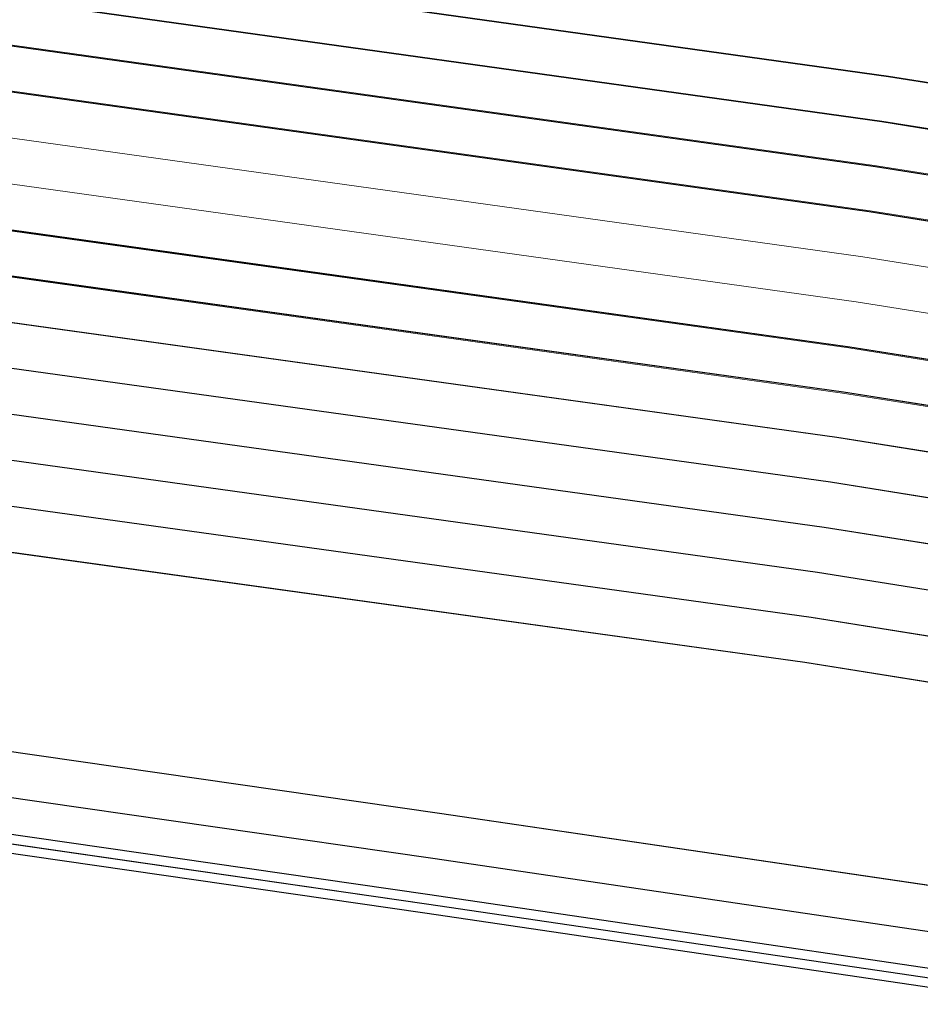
# Model space of a CAD drawing. Header units: metres. Extents: x -502 to 161, y -108 to 174.
# Tile 323 of 656: x -163.713 to -162.734, y -33.132 to -32.062. Entities that reach past the tile are written whole.
import ezdxf

# ---------------------------------------------------------------- set-up
doc = ezdxf.new("R2010")
doc.units = ezdxf.units.M
doc.header["$LTSCALE"] = 0.1
for name, color, linetype in [('BRI31-005.05-5p02-Koordinierung Lageplan 4. BA ZOB West 2022-06-15', 7, 'Continuous'), ('BRI31-005.06-5f07-Koordinierung Lageplan 4. BA ZOB Fernbusbahnh', 7, 'Continuous'), ('BRI32-005.02-5f05-Koordinierung Schemaplan 4 BA ZOB Teilbereich', 7, 'Continuous'), ('BRI32-005.03-5f06-Koordinierung Schemaplan 4 BA ZOB Teilbereich 2 Ost - Bahnhofsallee 2023-01-21', 7, 'Continuous')]:
    doc.layers.add(name, color=color, linetype=linetype)

msp = doc.modelspace()

# ---------------------------------------------------------------- linework, layer by layer
at = {"layer": 'BRI31-005.05-5p02-Koordinierung Lageplan 4. BA ZOB West 2022-06-15', "color": 190, "linetype": 'Continuous', "lineweight": 35, "true_color": 0x7f00ff, "transparency": 33554687, "flags": 128}
for points in [[(-55.7007, -13.3634), (-59.4327, -13.9934), (-61.4087, -14.3464), (-62.2647, -14.4984), (-62.6667, -14.5974), (-62.8907, -14.7334), (-63.5967, -15.2334), (-64.4177, -15.8004), (-64.8657, -15.8864), (-69.7037, -16.7484), (-75.4637, -17.6884), (-81.7337, -18.6534), (-88.9077, -20.0034), (-93.6827, -20.7334), (-98.9647, -21.6334), (-104.5957, -22.9234), (-121.8907, -26.2934), (-126.8117, -27.2034), (-150.4477, -31.7134), (-157.1307, -33.0134), (-162.7687, -32.1234), (-174.7807, -30.4434), (-178.1477, -29.6134), (-179.1357, -29.4334)], [(-93.6747, -20.7824), (-98.9547, -21.6824), (-104.5847, -22.9724), (-121.8807, -26.3424), (-126.8027, -27.2524), (-150.4387, -31.7624), (-150.7407, -31.8214), (-157.1297, -33.0644), (-162.7757, -32.1724), (-174.7877, -30.4934), (-178.1567, -29.6624), (-179.1357, -29.4844)]]:
    msp.add_lwpolyline(points, dxfattribs=at)
at = {"layer": 'BRI31-005.05-5p02-Koordinierung Lageplan 4. BA ZOB West 2022-06-15', "color": 250, "linetype": 'Continuous', "lineweight": 25, "true_color": 0x333333, "transparency": 33554687, "flags": 128}
for points in [[(-179.1357, -29.7394), (-178.2047, -29.9074), (-176.5237, -30.3244), (-174.8367, -30.8434), (-162.8247, -32.5154), (-157.1227, -33.4214), (-150.6707, -32.1644), (-150.3757, -32.1054), (-126.7397, -27.5954), (-121.8107, -26.6854), (-104.5117, -23.3154), (-93.6067, -21.1744), (-88.8337, -20.4444), (-81.6527, -19.0944), (-75.3827, -18.1294), (-69.6317, -17.1894), (-64.2647, -16.2324), (-63.2977, -15.6984), (-62.6077, -15.0894), (-62.1947, -14.8414), (-59.6597, -14.3864), (-59.3767, -14.3364), (-55.6447, -13.7064)], [(-55.6367, -13.7554), (-59.3687, -14.3854), (-59.6507, -14.4354), (-62.1767, -14.8894), (-62.5777, -15.1304), (-63.2687, -15.7394), (-64.2477, -16.2804), (-69.6237, -17.2384), (-75.3737, -18.1784), (-81.6437, -19.1434), (-88.8257, -20.4934), (-93.5977, -21.2234), (-104.5017, -23.3644), (-121.8007, -26.7344), (-126.7307, -27.6444), (-150.3667, -32.1544), (-150.6607, -32.2134), (-157.1217, -33.4724), (-162.8317, -32.5644), (-174.8437, -30.8934), (-176.5357, -30.3734), (-178.2147, -29.9564), (-179.1357, -29.7904)], [(-55.6287, -13.8044), (-59.3607, -14.4344), (-59.6427, -14.4844), (-62.1587, -14.9374), (-62.5477, -15.1714), (-63.2397, -15.7804), (-64.2307, -16.3284), (-69.6157, -17.2874), (-75.3647, -18.2274), (-81.6347, -19.1924), (-88.8177, -20.5424), (-93.5887, -21.2724), (-104.4917, -23.4134), (-121.7907, -26.7834), (-126.7217, -27.6934), (-150.3577, -32.2034), (-150.6507, -32.2624), (-157.1207, -33.5234), (-162.8387, -32.6134), (-174.8507, -30.9434), (-176.5477, -30.4224), (-178.2247, -30.0054), (-179.1357, -29.8414)], [(-55.6207, -13.8534), (-59.3527, -14.4834), (-59.6277, -14.5324), (-62.1407, -14.9854), (-62.5177, -15.2124), (-63.2107, -15.8214), (-64.2137, -16.3764), (-69.6077, -17.3364), (-75.3557, -18.2764), (-81.6257, -19.2414), (-88.8097, -20.5914), (-93.5797, -21.3214), (-104.4817, -23.4624), (-121.7807, -26.8324), (-126.7127, -27.7424), (-150.3487, -32.2524), (-150.6407, -32.3114), (-157.1197, -33.5744), (-162.8457, -32.6624), (-174.8577, -30.9934), (-176.5597, -30.4714), (-178.2347, -30.0544), (-179.1357, -29.8924)], [(-55.6127, -13.9024), (-59.3447, -14.5324), (-59.6247, -14.5824), (-62.1227, -15.0334), (-62.4877, -15.2534), (-63.1817, -15.8624), (-64.1967, -16.4244), (-69.5997, -17.3854), (-75.3467, -18.3254), (-81.6167, -19.2904), (-88.8017, -20.6404), (-93.5707, -21.3704), (-104.4717, -23.5114), (-121.7707, -26.8814), (-126.7037, -27.7914), (-150.3397, -32.3014), (-150.6307, -32.3604), (-157.1187, -33.6254), (-162.8527, -32.7114), (-174.8647, -31.0434), (-176.5717, -30.5204), (-178.2447, -30.1034), (-179.1357, -29.9434)], [(-55.6047, -13.9514), (-59.3367, -14.5814), (-62.1047, -15.0814), (-62.4577, -15.2944), (-63.1527, -15.9034), (-64.1797, -16.4724), (-69.5917, -17.4344), (-75.3377, -18.3744), (-81.6077, -19.3394), (-88.7937, -20.6894), (-93.5617, -21.4194), (-104.4617, -23.5604), (-121.7607, -26.9304), (-126.6947, -27.8404), (-150.3307, -32.3504), (-150.6207, -32.4094), (-157.1177, -33.6764), (-162.8597, -32.7604), (-174.8717, -31.0934), (-176.5837, -30.5694), (-178.2547, -30.1524), (-179.1357, -29.9944)], [(-56.5667, -14.3244), (-56.9487, -14.6244), (-57.8377, -15.3484), (-58.3257, -15.4954), (-59.9937, -15.7044), (-61.6697, -15.9144), (-63.7887, -16.4534), (-69.5837, -17.4834), (-75.3287, -18.4234), (-81.5687, -19.5644), (-84.6457, -20.1594), (-93.6297, -21.6994), (-104.3877, -23.8594), (-121.7187, -27.1554), (-122.6217, -27.3224), (-126.1537, -27.9814), (-137.6357, -30.1594), (-150.2927, -32.5534), (-151.8867, -32.8594), (-157.0417, -33.8394), (-163.2567, -32.9244), (-174.3647, -31.3244), (-178.3997, -30.6854)], [(-56.5467, -14.3734), (-56.9177, -14.6634), (-57.8137, -15.3934), (-58.3107, -15.5434), (-58.9957, -15.6304), (-59.9877, -15.7544), (-61.6607, -15.9634), (-63.7777, -16.5024), (-69.5757, -17.5324), (-75.3197, -18.4724), (-81.5597, -19.6134), (-84.6367, -20.2084), (-93.6207, -21.7484), (-104.3777, -23.9084), (-121.7097, -27.2044), (-122.6127, -27.3714), (-126.1447, -28.0304), (-137.6267, -30.2084), (-150.2837, -32.6024), (-151.8777, -32.9084), (-157.0407, -33.8904), (-163.2637, -32.9734), (-174.3717, -31.3734), (-178.4067, -30.7344)], [(-62.5057, -14.9114), (-62.7017, -15.0274), (-63.4007, -15.5204), (-64.2987, -16.1364), (-69.6477, -17.0914), (-75.4007, -18.0314), (-81.6707, -18.9964), (-88.8497, -20.3464), (-93.6247, -21.0764), (-104.5317, -23.2174), (-121.8307, -26.5874), (-126.7577, -27.4974), (-150.3937, -32.0074), (-150.6907, -32.0664), (-157.1247, -33.3194), (-162.8107, -32.4174), (-174.8227, -30.7434), (-176.4997, -30.2264), (-178.1847, -29.8094), (-179.1357, -29.6374)], [(-62.4797, -14.9544), (-62.6747, -15.0694), (-63.3727, -15.5614), (-64.2817, -16.1844), (-69.6397, -17.1404), (-75.3917, -18.0804), (-81.6617, -19.0454), (-88.8417, -20.3954), (-93.6157, -21.1254), (-104.5217, -23.2664), (-121.8207, -26.6364), (-126.7487, -27.5464), (-150.3847, -32.0564), (-150.6807, -32.1154), (-157.1237, -33.3704), (-162.8177, -32.4664), (-174.8297, -30.7934), (-176.5117, -30.2754), (-178.1947, -29.8584), (-179.1357, -29.6884)], [(-93.6667, -20.8314), (-98.9447, -21.7314), (-104.5737, -23.0214), (-121.8707, -26.3914), (-126.7937, -27.3014), (-150.4297, -31.8114), (-150.7307, -31.8704), (-157.1287, -33.1154), (-162.7827, -32.2214), (-174.7947, -30.5434), (-178.1657, -29.7114), (-179.1357, -29.5354)], [(-93.6587, -20.8804), (-98.9347, -21.7804), (-104.5627, -23.0704), (-121.8607, -26.4404), (-126.7847, -27.3504), (-150.4207, -31.8604), (-150.7207, -31.9194), (-157.1277, -33.1664), (-162.7897, -32.2704), (-174.8017, -30.5934), (-178.1747, -29.7604), (-179.1357, -29.5864)], [(-178.4137, -30.7834), (-174.3787, -31.4224), (-163.2707, -33.0224), (-157.0397, -33.9414), (-154.7687, -33.5094)]]:
    msp.add_lwpolyline(points, dxfattribs=at)
at = {"layer": 'BRI31-005.05-5p02-Koordinierung Lageplan 4. BA ZOB West 2022-06-15', "color": 251, "linetype": 'Continuous', "lineweight": 13, "true_color": 0x5b5b5b, "transparency": 33554687, "flags": 128}
for points in [[(-93.6507, -20.9294), (-98.8777, -21.8214), (-104.5517, -23.1194), (-121.8507, -26.4894), (-126.7757, -27.3994), (-150.4117, -31.9094), (-150.7107, -31.9684), (-157.1267, -33.2174), (-162.7967, -32.3194), (-174.8087, -30.6434), (-176.5547, -29.7624), (-176.4667, -28.8414), (-176.3907, -28.5144)], [(-93.6427, -20.9784), (-98.9147, -21.8784), (-104.5407, -23.1684), (-121.8407, -26.5384), (-126.7667, -27.4484), (-150.4027, -31.9584), (-150.7007, -32.0174), (-157.1257, -33.2684), (-162.8037, -32.3684), (-174.8157, -30.6934), (-176.6607, -29.8214), (-176.5657, -28.8254), (-176.4877, -28.4914)]]:
    msp.add_lwpolyline(points, dxfattribs=at)
at = {"layer": 'BRI31-005.05-5p02-Koordinierung Lageplan 4. BA ZOB West 2022-06-15', "color": 116, "linetype": 'Continuous', "lineweight": 13, "true_color": 0x007f3f, "transparency": 33554687, "flags": 128}
for points in [[(-126.7577, -27.4974), (-150.3927, -32.0074), (-150.6917, -32.0664), (-157.1247, -33.3194), (-162.8117, -32.4184), (-174.8387, -30.7404), (-176.6607, -29.8214), (-176.5657, -28.8254), (-176.4877, -28.4914), (-176.2937, -28.5374), (-176.3677, -28.8574), (-176.4487, -29.7034), (-174.7787, -30.5464), (-162.7817, -32.2204), (-157.1287, -33.1154), (-150.7297, -31.8704), (-150.4307, -31.8114), (-126.7937, -27.3014)], [(-126.7487, -27.5464), (-150.3837, -32.0564), (-150.6817, -32.1154), (-157.1237, -33.3704), (-162.8187, -32.4674), (-174.8447, -30.7904), (-176.7667, -29.8814), (-176.6647, -28.8094), (-176.5847, -28.4684), (-176.3907, -28.5144), (-176.4667, -28.8414), (-176.5547, -29.7614), (-174.7867, -30.5964), (-162.7887, -32.2694), (-157.1277, -33.1664), (-150.7197, -31.9194), (-150.4217, -31.8604), (-126.7847, -27.3504)]]:
    msp.add_lwpolyline(points, dxfattribs=at)
at = {"layer": 'BRI31-005.05-5p02-Koordinierung Lageplan 4. BA ZOB West 2022-06-15', "color": 114, "linetype": 'Continuous', "lineweight": 25, "true_color": 0x00994c, "transparency": 33554687, "flags": 128}
msp.add_lwpolyline([(-147.5077, -48.5404), (-149.9317, -47.5274), (-150.3717, -47.1584), (-151.4517, -44.7494), (-152.9727, -41.2184), (-153.1397, -40.7934), (-153.4967, -37.8694), (-154.1307, -34.4404), (-154.2627, -33.7494), (-154.4377, -33.5644), (-154.7687, -33.4994), (-154.8317, -33.5104), (-157.0407, -33.9304), (-163.2697, -33.0124), (-174.3777, -31.4124), (-178.4117, -30.7734)], dxfattribs=at)
at = {"layer": 'BRI31-005.05-5p02-Koordinierung Lageplan 4. BA ZOB West 2022-06-15', "color": 1, "linetype": 'Continuous', "lineweight": 25, "true_color": 0xff0000, "transparency": 33554687, "flags": 128}
msp.add_lwpolyline([(-178.4147, -30.7934), (-174.3807, -31.4324), (-163.2727, -33.0324), (-157.0397, -33.9514), (-154.8247, -33.5304), (-154.7707, -33.5194), (-154.4477, -33.5824), (-154.2807, -33.7594), (-154.1507, -34.4444), (-153.5167, -37.8734), (-153.1597, -40.7974), (-152.9907, -41.2264), (-151.4697, -44.7574), (-150.3877, -47.1704), (-149.9417, -47.5454), (-147.5157, -48.5584), (-147.0537, -48.7424), (-146.8017, -48.9034), (-146.4007, -48.9914), (-146.0877, -48.9824), (-145.5437, -48.6024), (-144.8637, -48.2134), (-142.8837, -47.8324)], dxfattribs=at)
at = {"layer": 'BRI31-005.06-5f07-Koordinierung Lageplan 4. BA ZOB Fernbusbahnh', "color": 190, "linetype": 'Continuous', "lineweight": 30, "true_color": 0x7f00ff, "transparency": 33554687, "flags": 128}
for points in [[(-55.7007, -13.3634), (-59.4327, -13.9934), (-61.4087, -14.3464), (-62.2647, -14.4984), (-62.6667, -14.5974), (-62.8907, -14.7334), (-63.5967, -15.2334), (-64.4177, -15.8004), (-64.8657, -15.8864), (-69.7037, -16.7484), (-75.4637, -17.6884), (-81.7337, -18.6534), (-88.9077, -20.0034), (-93.6827, -20.7334), (-98.9647, -21.6334), (-104.5957, -22.9234), (-121.8907, -26.2934), (-126.8117, -27.2034), (-150.4477, -31.7134), (-157.1307, -33.0134), (-162.7687, -32.1234), (-174.7807, -30.4434), (-178.1477, -29.6134), (-179.1357, -29.4334)], [(-93.6747, -20.7824), (-98.9547, -21.6824), (-104.5847, -22.9724), (-121.8807, -26.3424), (-126.8027, -27.2524), (-150.4387, -31.7624), (-150.7407, -31.8214), (-157.1297, -33.0644), (-162.7757, -32.1724), (-174.7877, -30.4934), (-178.1567, -29.6624), (-179.1357, -29.4844)]]:
    msp.add_lwpolyline(points, dxfattribs=at)
at = {"layer": 'BRI31-005.06-5f07-Koordinierung Lageplan 4. BA ZOB Fernbusbahnh', "color": 250, "linetype": 'Continuous', "lineweight": 20, "true_color": 0x333333, "transparency": 33554687, "flags": 128}
for points in [[(-179.1357, -29.7394), (-178.2047, -29.9074), (-176.5237, -30.3244), (-174.8367, -30.8434), (-162.8247, -32.5154), (-157.1227, -33.4214), (-150.6707, -32.1644), (-150.3757, -32.1054), (-126.7397, -27.5954), (-121.8107, -26.6854), (-104.5117, -23.3154), (-93.6067, -21.1744), (-88.8337, -20.4444), (-81.6527, -19.0944), (-75.3827, -18.1294), (-69.6317, -17.1894), (-64.2647, -16.2324), (-63.2977, -15.6984), (-62.6077, -15.0894), (-62.1947, -14.8414), (-59.6597, -14.3864), (-59.3767, -14.3364), (-55.6447, -13.7064)], [(-55.6367, -13.7554), (-59.3687, -14.3854), (-59.6507, -14.4354), (-62.1767, -14.8894), (-62.5777, -15.1304), (-63.2687, -15.7394), (-64.2477, -16.2804), (-69.6237, -17.2384), (-75.3737, -18.1784), (-81.6437, -19.1434), (-88.8257, -20.4934), (-93.5977, -21.2234), (-104.5017, -23.3644), (-121.8007, -26.7344), (-126.7307, -27.6444), (-150.3667, -32.1544), (-150.6607, -32.2134), (-157.1217, -33.4724), (-162.8317, -32.5644), (-174.8437, -30.8934), (-176.5357, -30.3734), (-178.2147, -29.9564), (-179.1357, -29.7904)], [(-55.6287, -13.8044), (-59.3607, -14.4344), (-59.6427, -14.4844), (-62.1587, -14.9374), (-62.5477, -15.1714), (-63.2397, -15.7804), (-64.2307, -16.3284), (-69.6157, -17.2874), (-75.3647, -18.2274), (-81.6347, -19.1924), (-88.8177, -20.5424), (-93.5887, -21.2724), (-104.4917, -23.4134), (-121.7907, -26.7834), (-126.7217, -27.6934), (-150.3577, -32.2034), (-150.6507, -32.2624), (-157.1207, -33.5234), (-162.8387, -32.6134), (-174.8507, -30.9434), (-176.5477, -30.4224), (-178.2247, -30.0054), (-179.1357, -29.8414)], [(-55.6207, -13.8534), (-59.3527, -14.4834), (-59.6277, -14.5324), (-62.1407, -14.9854), (-62.5177, -15.2124), (-63.2107, -15.8214), (-64.2137, -16.3764), (-69.6077, -17.3364), (-75.3557, -18.2764), (-81.6257, -19.2414), (-88.8097, -20.5914), (-93.5797, -21.3214), (-104.4817, -23.4624), (-121.7807, -26.8324), (-126.7127, -27.7424), (-150.3487, -32.2524), (-150.6407, -32.3114), (-157.1197, -33.5744), (-162.8457, -32.6624), (-174.8577, -30.9934), (-176.5597, -30.4714), (-178.2347, -30.0544), (-179.1357, -29.8924)], [(-55.6127, -13.9024), (-59.3447, -14.5324), (-59.6247, -14.5824), (-62.1227, -15.0334), (-62.4877, -15.2534), (-63.1817, -15.8624), (-64.1967, -16.4244), (-69.5997, -17.3854), (-75.3467, -18.3254), (-81.6167, -19.2904), (-88.8017, -20.6404), (-93.5707, -21.3704), (-104.4717, -23.5114), (-121.7707, -26.8814), (-126.7037, -27.7914), (-150.3397, -32.3014), (-150.6307, -32.3604), (-157.1187, -33.6254), (-162.8527, -32.7114), (-174.8647, -31.0434), (-176.5717, -30.5204), (-178.2447, -30.1034), (-179.1357, -29.9434)], [(-55.6047, -13.9514), (-59.3367, -14.5814), (-62.1047, -15.0814), (-62.4577, -15.2944), (-63.1527, -15.9034), (-64.1797, -16.4724), (-69.5917, -17.4344), (-75.3377, -18.3744), (-81.6077, -19.3394), (-88.7937, -20.6894), (-93.5617, -21.4194), (-104.4617, -23.5604), (-121.7607, -26.9304), (-126.6947, -27.8404), (-150.3307, -32.3504), (-150.6207, -32.4094), (-157.1177, -33.6764), (-162.8597, -32.7604), (-174.8717, -31.0934), (-176.5837, -30.5694), (-178.2547, -30.1524), (-179.1357, -29.9944)], [(-56.5667, -14.3244), (-56.9487, -14.6244), (-57.8377, -15.3484), (-58.3257, -15.4954), (-59.9937, -15.7044), (-61.6697, -15.9144), (-63.7887, -16.4534), (-69.5837, -17.4834), (-75.3287, -18.4234), (-81.5687, -19.5644), (-84.6457, -20.1594), (-93.6297, -21.6994), (-104.3877, -23.8594), (-121.7187, -27.1554), (-122.6217, -27.3224), (-126.1537, -27.9814), (-137.6357, -30.1594), (-150.2927, -32.5534), (-151.8867, -32.8594), (-157.0417, -33.8394), (-163.2567, -32.9244), (-174.3647, -31.3244), (-178.3997, -30.6854)], [(-56.5467, -14.3734), (-56.9177, -14.6634), (-57.8137, -15.3934), (-58.3107, -15.5434), (-58.9957, -15.6304), (-59.9877, -15.7544), (-61.6607, -15.9634), (-63.7777, -16.5024), (-69.5757, -17.5324), (-75.3197, -18.4724), (-81.5597, -19.6134), (-84.6367, -20.2084), (-93.6207, -21.7484), (-104.3777, -23.9084), (-121.7097, -27.2044), (-122.6127, -27.3714), (-126.1447, -28.0304), (-137.6267, -30.2084), (-150.2837, -32.6024), (-151.8777, -32.9084), (-157.0407, -33.8904), (-163.2637, -32.9734), (-174.3717, -31.3734), (-178.4067, -30.7344)], [(-62.5057, -14.9114), (-62.7017, -15.0274), (-63.4007, -15.5204), (-64.2987, -16.1364), (-69.6477, -17.0914), (-75.4007, -18.0314), (-81.6707, -18.9964), (-88.8497, -20.3464), (-93.6247, -21.0764), (-104.5317, -23.2174), (-121.8307, -26.5874), (-126.7577, -27.4974), (-150.3937, -32.0074), (-150.6907, -32.0664), (-157.1247, -33.3194), (-162.8107, -32.4174), (-174.8227, -30.7434), (-176.4997, -30.2264), (-178.1847, -29.8094), (-179.1357, -29.6374)], [(-62.4797, -14.9544), (-62.6747, -15.0694), (-63.3727, -15.5614), (-64.2817, -16.1844), (-69.6397, -17.1404), (-75.3917, -18.0804), (-81.6617, -19.0454), (-88.8417, -20.3954), (-93.6157, -21.1254), (-104.5217, -23.2664), (-121.8207, -26.6364), (-126.7487, -27.5464), (-150.3847, -32.0564), (-150.6807, -32.1154), (-157.1237, -33.3704), (-162.8177, -32.4664), (-174.8297, -30.7934), (-176.5117, -30.2754), (-178.1947, -29.8584), (-179.1357, -29.6884)], [(-93.6667, -20.8314), (-98.9447, -21.7314), (-104.5737, -23.0214), (-121.8707, -26.3914), (-126.7937, -27.3014), (-150.4297, -31.8114), (-150.7307, -31.8704), (-157.1287, -33.1154), (-162.7827, -32.2214), (-174.7947, -30.5434), (-178.1657, -29.7114), (-179.1357, -29.5354)], [(-93.6587, -20.8804), (-98.9347, -21.7804), (-104.5627, -23.0704), (-121.8607, -26.4404), (-126.7847, -27.3504), (-150.4207, -31.8604), (-150.7207, -31.9194), (-157.1277, -33.1664), (-162.7897, -32.2704), (-174.8017, -30.5934), (-178.1747, -29.7604), (-179.1357, -29.5864)], [(-178.4137, -30.7834), (-174.3787, -31.4224), (-163.2707, -33.0224), (-157.0397, -33.9414), (-154.7687, -33.5094)]]:
    msp.add_lwpolyline(points, dxfattribs=at)
at = {"layer": 'BRI31-005.06-5f07-Koordinierung Lageplan 4. BA ZOB Fernbusbahnh', "color": 114, "linetype": 'Continuous', "lineweight": 20, "true_color": 0x00994c, "transparency": 33554687, "flags": 128}
msp.add_lwpolyline([(-147.5077, -48.5404), (-149.9317, -47.5274), (-150.3717, -47.1584), (-151.4517, -44.7494), (-152.9727, -41.2184), (-153.1397, -40.7934), (-153.4967, -37.8694), (-154.1307, -34.4404), (-154.2627, -33.7494), (-154.4377, -33.5644), (-154.7687, -33.4994), (-154.8317, -33.5104), (-157.0407, -33.9304), (-163.2697, -33.0124), (-174.3777, -31.4124), (-178.4117, -30.7734)], dxfattribs=at)
at = {"layer": 'BRI31-005.06-5f07-Koordinierung Lageplan 4. BA ZOB Fernbusbahnh', "color": 1, "linetype": 'Continuous', "lineweight": 20, "true_color": 0xff0000, "transparency": 33554687, "flags": 128}
msp.add_lwpolyline([(-178.4147, -30.7934), (-174.3807, -31.4324), (-163.2727, -33.0324), (-157.0397, -33.9514), (-154.8247, -33.5304), (-154.7707, -33.5194), (-154.4477, -33.5824), (-154.2807, -33.7594), (-154.1507, -34.4444), (-153.5167, -37.8734), (-153.1597, -40.7974), (-152.9907, -41.2264), (-151.4697, -44.7574), (-150.3877, -47.1704), (-149.9417, -47.5454), (-147.5157, -48.5584), (-147.0537, -48.7424), (-146.8017, -48.9034), (-146.4007, -48.9914), (-146.0877, -48.9824), (-145.5437, -48.6024), (-144.8637, -48.2134), (-142.8837, -47.8324)], dxfattribs=at)
at = {"layer": 'BRI32-005.02-5f05-Koordinierung Schemaplan 4 BA ZOB Teilbereich', "color": 190, "linetype": 'Continuous', "lineweight": 35, "true_color": 0x7f00ff, "transparency": 33554687, "flags": 128}
for points in [[(-55.7007, -13.3634), (-59.4327, -13.9934), (-61.4087, -14.3464), (-62.2647, -14.4984), (-62.6667, -14.5974), (-62.8907, -14.7334), (-63.5967, -15.2334), (-64.4177, -15.8004), (-64.8657, -15.8864), (-69.7037, -16.7484), (-75.4637, -17.6884), (-81.7337, -18.6534), (-88.9077, -20.0034), (-93.6827, -20.7334), (-98.9647, -21.6334), (-104.5957, -22.9234), (-121.8907, -26.2934), (-126.8117, -27.2034), (-150.4477, -31.7134), (-157.1307, -33.0134), (-162.7687, -32.1234), (-174.7807, -30.4434), (-178.1477, -29.6134), (-179.1357, -29.4334)], [(-93.6747, -20.7824), (-98.9547, -21.6824), (-104.5847, -22.9724), (-121.8807, -26.3424), (-126.8027, -27.2524), (-150.4387, -31.7624), (-150.7407, -31.8214), (-157.1297, -33.0644), (-162.7757, -32.1724), (-174.7877, -30.4934), (-178.1567, -29.6624), (-179.1357, -29.4844)]]:
    msp.add_lwpolyline(points, dxfattribs=at)
at = {"layer": 'BRI32-005.02-5f05-Koordinierung Schemaplan 4 BA ZOB Teilbereich', "color": 250, "linetype": 'Continuous', "lineweight": 25, "true_color": 0x333333, "transparency": 33554687, "flags": 128}
for points in [[(-179.1357, -29.7394), (-178.2047, -29.9074), (-176.5237, -30.3244), (-174.8367, -30.8434), (-162.8247, -32.5154), (-157.1227, -33.4214), (-150.6707, -32.1644), (-150.3757, -32.1054), (-126.7397, -27.5954), (-121.8107, -26.6854), (-104.5117, -23.3154), (-93.6067, -21.1744), (-88.8337, -20.4444), (-81.6527, -19.0944), (-75.3827, -18.1294), (-69.6317, -17.1894), (-64.2647, -16.2324), (-63.2977, -15.6984), (-62.6077, -15.0894), (-62.1947, -14.8414), (-59.6597, -14.3864), (-59.3767, -14.3364), (-55.6447, -13.7064)], [(-55.6367, -13.7554), (-59.3687, -14.3854), (-59.6507, -14.4354), (-62.1767, -14.8894), (-62.5777, -15.1304), (-63.2687, -15.7394), (-64.2477, -16.2804), (-69.6237, -17.2384), (-75.3737, -18.1784), (-81.6437, -19.1434), (-88.8257, -20.4934), (-93.5977, -21.2234), (-104.5017, -23.3644), (-121.8007, -26.7344), (-126.7307, -27.6444), (-150.3667, -32.1544), (-150.6607, -32.2134), (-157.1217, -33.4724), (-162.8317, -32.5644), (-174.8437, -30.8934), (-176.5357, -30.3734), (-178.2147, -29.9564), (-179.1357, -29.7904)], [(-55.6287, -13.8044), (-59.3607, -14.4344), (-59.6427, -14.4844), (-62.1587, -14.9374), (-62.5477, -15.1714), (-63.2397, -15.7804), (-64.2307, -16.3284), (-69.6157, -17.2874), (-75.3647, -18.2274), (-81.6347, -19.1924), (-88.8177, -20.5424), (-93.5887, -21.2724), (-104.4917, -23.4134), (-121.7907, -26.7834), (-126.7217, -27.6934), (-150.3577, -32.2034), (-150.6507, -32.2624), (-157.1207, -33.5234), (-162.8387, -32.6134), (-174.8507, -30.9434), (-176.5477, -30.4224), (-178.2247, -30.0054), (-179.1357, -29.8414)], [(-55.6207, -13.8534), (-59.3527, -14.4834), (-59.6277, -14.5324), (-62.1407, -14.9854), (-62.5177, -15.2124), (-63.2107, -15.8214), (-64.2137, -16.3764), (-69.6077, -17.3364), (-75.3557, -18.2764), (-81.6257, -19.2414), (-88.8097, -20.5914), (-93.5797, -21.3214), (-104.4817, -23.4624), (-121.7807, -26.8324), (-126.7127, -27.7424), (-150.3487, -32.2524), (-150.6407, -32.3114), (-157.1197, -33.5744), (-162.8457, -32.6624), (-174.8577, -30.9934), (-176.5597, -30.4714), (-178.2347, -30.0544), (-179.1357, -29.8924)], [(-55.6127, -13.9024), (-59.3447, -14.5324), (-59.6247, -14.5824), (-62.1227, -15.0334), (-62.4877, -15.2534), (-63.1817, -15.8624), (-64.1967, -16.4244), (-69.5997, -17.3854), (-75.3467, -18.3254), (-81.6167, -19.2904), (-88.8017, -20.6404), (-93.5707, -21.3704), (-104.4717, -23.5114), (-121.7707, -26.8814), (-126.7037, -27.7914), (-150.3397, -32.3014), (-150.6307, -32.3604), (-157.1187, -33.6254), (-162.8527, -32.7114), (-174.8647, -31.0434), (-176.5717, -30.5204), (-178.2447, -30.1034), (-179.1357, -29.9434)], [(-55.6047, -13.9514), (-59.3367, -14.5814), (-62.1047, -15.0814), (-62.4577, -15.2944), (-63.1527, -15.9034), (-64.1797, -16.4724), (-69.5917, -17.4344), (-75.3377, -18.3744), (-81.6077, -19.3394), (-88.7937, -20.6894), (-93.5617, -21.4194), (-104.4617, -23.5604), (-121.7607, -26.9304), (-126.6947, -27.8404), (-150.3307, -32.3504), (-150.6207, -32.4094), (-157.1177, -33.6764), (-162.8597, -32.7604), (-174.8717, -31.0934), (-176.5837, -30.5694), (-178.2547, -30.1524), (-179.1357, -29.9944)], [(-56.5667, -14.3244), (-56.9487, -14.6244), (-57.8377, -15.3484), (-58.3257, -15.4954), (-59.9937, -15.7044), (-61.6697, -15.9144), (-63.7887, -16.4534), (-69.5837, -17.4834), (-75.3287, -18.4234), (-81.5687, -19.5644), (-84.6457, -20.1594), (-93.6297, -21.6994), (-104.3877, -23.8594), (-121.7187, -27.1554), (-122.6217, -27.3224), (-126.1537, -27.9814), (-137.6357, -30.1594), (-150.2927, -32.5534), (-151.8867, -32.8594), (-157.0417, -33.8394), (-163.2567, -32.9244), (-174.3647, -31.3244), (-178.3997, -30.6854)], [(-56.5467, -14.3734), (-56.9177, -14.6634), (-57.8137, -15.3934), (-58.3107, -15.5434), (-58.9957, -15.6304), (-59.9877, -15.7544), (-61.6607, -15.9634), (-63.7777, -16.5024), (-69.5757, -17.5324), (-75.3197, -18.4724), (-81.5597, -19.6134), (-84.6367, -20.2084), (-93.6207, -21.7484), (-104.3777, -23.9084), (-121.7097, -27.2044), (-122.6127, -27.3714), (-126.1447, -28.0304), (-137.6267, -30.2084), (-150.2837, -32.6024), (-151.8777, -32.9084), (-157.0407, -33.8904), (-163.2637, -32.9734), (-174.3717, -31.3734), (-178.4067, -30.7344)], [(-93.6667, -20.8314), (-98.9447, -21.7314), (-104.5737, -23.0214), (-121.8707, -26.3914), (-126.7937, -27.3014), (-150.4297, -31.8114), (-150.7307, -31.8704), (-157.1287, -33.1154), (-162.7827, -32.2214), (-174.7947, -30.5434), (-178.1657, -29.7114), (-179.1357, -29.5354)], [(-93.6587, -20.8804), (-98.9347, -21.7804), (-104.5627, -23.0704), (-121.8607, -26.4404), (-126.7847, -27.3504), (-150.4207, -31.8604), (-150.7207, -31.9194), (-157.1277, -33.1664), (-162.7897, -32.2704), (-174.8017, -30.5934), (-178.1747, -29.7604), (-179.1357, -29.5864)]]:
    msp.add_lwpolyline(points, dxfattribs=at)
at = {"layer": 'BRI32-005.02-5f05-Koordinierung Schemaplan 4 BA ZOB Teilbereich', "color": 251, "linetype": 'Continuous', "lineweight": 13, "true_color": 0x5b5b5b, "transparency": 33554687, "flags": 128}
for points in [[(-93.6507, -20.9294), (-98.8777, -21.8214), (-104.5517, -23.1194), (-121.8507, -26.4894), (-126.7757, -27.3994), (-150.4117, -31.9094), (-150.7107, -31.9684), (-157.1267, -33.2174), (-162.7967, -32.3194), (-174.8087, -30.6434), (-176.5547, -29.7624), (-176.4667, -28.8414), (-176.3907, -28.5144)], [(-93.6427, -20.9784), (-98.9147, -21.8784), (-104.5407, -23.1684), (-121.8407, -26.5384), (-126.7667, -27.4484), (-150.4027, -31.9584), (-150.7007, -32.0174), (-157.1257, -33.2684), (-162.8037, -32.3684), (-174.8157, -30.6934), (-176.6607, -29.8214), (-176.5657, -28.8254), (-176.4877, -28.4914)]]:
    msp.add_lwpolyline(points, dxfattribs=at)
at = {"layer": 'BRI32-005.02-5f05-Koordinierung Schemaplan 4 BA ZOB Teilbereich', "color": 116, "linetype": 'Continuous', "lineweight": 13, "true_color": 0x007f3f, "transparency": 33554687, "flags": 128}
for points in [[(-126.7577, -27.4974), (-150.3927, -32.0074), (-150.6917, -32.0664), (-157.1247, -33.3194), (-162.8117, -32.4184), (-174.8387, -30.7404), (-176.6607, -29.8214), (-176.5657, -28.8254), (-176.4877, -28.4914), (-176.2937, -28.5374), (-176.3677, -28.8574), (-176.4487, -29.7034), (-174.7787, -30.5464), (-162.7817, -32.2204), (-157.1287, -33.1154), (-150.7297, -31.8704), (-150.4307, -31.8114), (-126.7937, -27.3014)], [(-126.7487, -27.5464), (-150.3837, -32.0564), (-150.6817, -32.1154), (-157.1237, -33.3704), (-162.8187, -32.4674), (-174.8447, -30.7904), (-176.7667, -29.8814), (-176.6647, -28.8094), (-176.5847, -28.4684), (-176.3907, -28.5144), (-176.4667, -28.8414), (-176.5547, -29.7614), (-174.7867, -30.5964), (-162.7887, -32.2694), (-157.1277, -33.1664), (-150.7197, -31.9194), (-150.4217, -31.8604), (-126.7847, -27.3504)]]:
    msp.add_lwpolyline(points, dxfattribs=at)
at = {"layer": 'BRI32-005.03-5f06-Koordinierung Schemaplan 4 BA ZOB Teilbereich 2 Ost - Bahnhofsallee 2023-01-21', "color": 190, "linetype": 'Continuous', "lineweight": 30, "true_color": 0x7f00ff, "transparency": 33554687, "flags": 128}
for points in [[(-55.7007, -13.3634), (-59.4327, -13.9934), (-61.4087, -14.3464), (-62.2647, -14.4984), (-62.6667, -14.5974), (-62.8907, -14.7334), (-63.5967, -15.2334), (-64.4177, -15.8004), (-64.8657, -15.8864), (-69.7037, -16.7484), (-75.4637, -17.6884), (-81.7337, -18.6534), (-88.9077, -20.0034), (-93.6827, -20.7334), (-98.9647, -21.6334), (-104.5957, -22.9234), (-121.8907, -26.2934), (-126.8117, -27.2034), (-150.4477, -31.7134), (-157.1307, -33.0134), (-162.7687, -32.1234), (-174.7807, -30.4434), (-178.1477, -29.6134), (-179.1357, -29.4334)], [(-93.6747, -20.7824), (-98.9547, -21.6824), (-104.5847, -22.9724), (-121.8807, -26.3424), (-126.8027, -27.2524), (-150.4387, -31.7624), (-150.7407, -31.8214), (-157.1297, -33.0644), (-162.7757, -32.1724), (-174.7877, -30.4934), (-178.1567, -29.6624), (-179.1357, -29.4844)]]:
    msp.add_lwpolyline(points, dxfattribs=at)
at = {"layer": 'BRI32-005.03-5f06-Koordinierung Schemaplan 4 BA ZOB Teilbereich 2 Ost - Bahnhofsallee 2023-01-21', "color": 250, "linetype": 'Continuous', "lineweight": 20, "true_color": 0x333333, "transparency": 33554687, "flags": 128}
for points in [[(-179.1357, -29.7394), (-178.2047, -29.9074), (-176.5237, -30.3244), (-174.8367, -30.8434), (-162.8247, -32.5154), (-157.1227, -33.4214), (-150.6707, -32.1644), (-150.3757, -32.1054), (-126.7397, -27.5954), (-121.8107, -26.6854), (-104.5117, -23.3154), (-93.6067, -21.1744), (-88.8337, -20.4444), (-81.6527, -19.0944), (-75.3827, -18.1294), (-69.6317, -17.1894), (-64.2647, -16.2324), (-63.2977, -15.6984), (-62.6077, -15.0894), (-62.1947, -14.8414), (-59.6597, -14.3864), (-59.3767, -14.3364), (-55.6447, -13.7064)], [(-55.6367, -13.7554), (-59.3687, -14.3854), (-59.6507, -14.4354), (-62.1767, -14.8894), (-62.5777, -15.1304), (-63.2687, -15.7394), (-64.2477, -16.2804), (-69.6237, -17.2384), (-75.3737, -18.1784), (-81.6437, -19.1434), (-88.8257, -20.4934), (-93.5977, -21.2234), (-104.5017, -23.3644), (-121.8007, -26.7344), (-126.7307, -27.6444), (-150.3667, -32.1544), (-150.6607, -32.2134), (-157.1217, -33.4724), (-162.8317, -32.5644), (-174.8437, -30.8934), (-176.5357, -30.3734), (-178.2147, -29.9564), (-179.1357, -29.7904)], [(-55.6287, -13.8044), (-59.3607, -14.4344), (-59.6427, -14.4844), (-62.1587, -14.9374), (-62.5477, -15.1714), (-63.2397, -15.7804), (-64.2307, -16.3284), (-69.6157, -17.2874), (-75.3647, -18.2274), (-81.6347, -19.1924), (-88.8177, -20.5424), (-93.5887, -21.2724), (-104.4917, -23.4134), (-121.7907, -26.7834), (-126.7217, -27.6934), (-150.3577, -32.2034), (-150.6507, -32.2624), (-157.1207, -33.5234), (-162.8387, -32.6134), (-174.8507, -30.9434), (-176.5477, -30.4224), (-178.2247, -30.0054), (-179.1357, -29.8414)], [(-55.6207, -13.8534), (-59.3527, -14.4834), (-59.6277, -14.5324), (-62.1407, -14.9854), (-62.5177, -15.2124), (-63.2107, -15.8214), (-64.2137, -16.3764), (-69.6077, -17.3364), (-75.3557, -18.2764), (-81.6257, -19.2414), (-88.8097, -20.5914), (-93.5797, -21.3214), (-104.4817, -23.4624), (-121.7807, -26.8324), (-126.7127, -27.7424), (-150.3487, -32.2524), (-150.6407, -32.3114), (-157.1197, -33.5744), (-162.8457, -32.6624), (-174.8577, -30.9934), (-176.5597, -30.4714), (-178.2347, -30.0544), (-179.1357, -29.8924)], [(-55.6127, -13.9024), (-59.3447, -14.5324), (-59.6247, -14.5824), (-62.1227, -15.0334), (-62.4877, -15.2534), (-63.1817, -15.8624), (-64.1967, -16.4244), (-69.5997, -17.3854), (-75.3467, -18.3254), (-81.6167, -19.2904), (-88.8017, -20.6404), (-93.5707, -21.3704), (-104.4717, -23.5114), (-121.7707, -26.8814), (-126.7037, -27.7914), (-150.3397, -32.3014), (-150.6307, -32.3604), (-157.1187, -33.6254), (-162.8527, -32.7114), (-174.8647, -31.0434), (-176.5717, -30.5204), (-178.2447, -30.1034), (-179.1357, -29.9434)], [(-55.6047, -13.9514), (-59.3367, -14.5814), (-62.1047, -15.0814), (-62.4577, -15.2944), (-63.1527, -15.9034), (-64.1797, -16.4724), (-69.5917, -17.4344), (-75.3377, -18.3744), (-81.6077, -19.3394), (-88.7937, -20.6894), (-93.5617, -21.4194), (-104.4617, -23.5604), (-121.7607, -26.9304), (-126.6947, -27.8404), (-150.3307, -32.3504), (-150.6207, -32.4094), (-157.1177, -33.6764), (-162.8597, -32.7604), (-174.8717, -31.0934), (-176.5837, -30.5694), (-178.2547, -30.1524), (-179.1357, -29.9944)], [(-56.5667, -14.3244), (-56.9487, -14.6244), (-57.8377, -15.3484), (-58.3257, -15.4954), (-59.9937, -15.7044), (-61.6697, -15.9144), (-63.7887, -16.4534), (-69.5837, -17.4834), (-75.3287, -18.4234), (-81.5687, -19.5644), (-84.6457, -20.1594), (-93.6297, -21.6994), (-104.3877, -23.8594), (-121.7187, -27.1554), (-122.6217, -27.3224), (-126.1537, -27.9814), (-137.6357, -30.1594), (-150.2927, -32.5534), (-151.8867, -32.8594), (-157.0417, -33.8394), (-163.2567, -32.9244), (-174.3647, -31.3244), (-178.3997, -30.6854)], [(-56.5467, -14.3734), (-56.9177, -14.6634), (-57.8137, -15.3934), (-58.3107, -15.5434), (-58.9957, -15.6304), (-59.9877, -15.7544), (-61.6607, -15.9634), (-63.7777, -16.5024), (-69.5757, -17.5324), (-75.3197, -18.4724), (-81.5597, -19.6134), (-84.6367, -20.2084), (-93.6207, -21.7484), (-104.3777, -23.9084), (-121.7097, -27.2044), (-122.6127, -27.3714), (-126.1447, -28.0304), (-137.6267, -30.2084), (-150.2837, -32.6024), (-151.8777, -32.9084), (-157.0407, -33.8904), (-163.2637, -32.9734), (-174.3717, -31.3734), (-178.4067, -30.7344)], [(-62.5057, -14.9114), (-62.7017, -15.0274), (-63.4007, -15.5204), (-64.2987, -16.1364), (-69.6477, -17.0914), (-75.4007, -18.0314), (-81.6707, -18.9964), (-88.8497, -20.3464), (-93.6247, -21.0764), (-104.5317, -23.2174), (-121.8307, -26.5874), (-126.7577, -27.4974), (-150.3937, -32.0074), (-150.6907, -32.0664), (-157.1247, -33.3194), (-162.8107, -32.4174), (-174.8227, -30.7434), (-176.4997, -30.2264), (-178.1847, -29.8094), (-179.1357, -29.6374)], [(-62.4797, -14.9544), (-62.6747, -15.0694), (-63.3727, -15.5614), (-64.2817, -16.1844), (-69.6397, -17.1404), (-75.3917, -18.0804), (-81.6617, -19.0454), (-88.8417, -20.3954), (-93.6157, -21.1254), (-104.5217, -23.2664), (-121.8207, -26.6364), (-126.7487, -27.5464), (-150.3847, -32.0564), (-150.6807, -32.1154), (-157.1237, -33.3704), (-162.8177, -32.4664), (-174.8297, -30.7934), (-176.5117, -30.2754), (-178.1947, -29.8584), (-179.1357, -29.6884)], [(-93.6667, -20.8314), (-98.9447, -21.7314), (-104.5737, -23.0214), (-121.8707, -26.3914), (-126.7937, -27.3014), (-150.4297, -31.8114), (-150.7307, -31.8704), (-157.1287, -33.1154), (-162.7827, -32.2214), (-174.7947, -30.5434), (-178.1657, -29.7114), (-179.1357, -29.5354)], [(-93.6587, -20.8804), (-98.9347, -21.7804), (-104.5627, -23.0704), (-121.8607, -26.4404), (-126.7847, -27.3504), (-150.4207, -31.8604), (-150.7207, -31.9194), (-157.1277, -33.1664), (-162.7897, -32.2704), (-174.8017, -30.5934), (-178.1747, -29.7604), (-179.1357, -29.5864)]]:
    msp.add_lwpolyline(points, dxfattribs=at)
at = {"layer": 'BRI32-005.03-5f06-Koordinierung Schemaplan 4 BA ZOB Teilbereich 2 Ost - Bahnhofsallee 2023-01-21', "color": 251, "linetype": 'Continuous', "lineweight": 9, "true_color": 0x5b5b5b, "transparency": 33554687, "flags": 128}
for points in [[(-93.6507, -20.9294), (-98.8777, -21.8214), (-104.5517, -23.1194), (-121.8507, -26.4894), (-126.7757, -27.3994), (-150.4117, -31.9094), (-150.7107, -31.9684), (-157.1267, -33.2174), (-162.7967, -32.3194), (-174.8087, -30.6434), (-176.5547, -29.7624), (-176.4667, -28.8414), (-176.3907, -28.5144)], [(-93.6427, -20.9784), (-98.9147, -21.8784), (-104.5407, -23.1684), (-121.8407, -26.5384), (-126.7667, -27.4484), (-150.4027, -31.9584), (-150.7007, -32.0174), (-157.1257, -33.2684), (-162.8037, -32.3684), (-174.8157, -30.6934), (-176.6607, -29.8214), (-176.5657, -28.8254), (-176.4877, -28.4914)]]:
    msp.add_lwpolyline(points, dxfattribs=at)
at = {"layer": 'BRI32-005.03-5f06-Koordinierung Schemaplan 4 BA ZOB Teilbereich 2 Ost - Bahnhofsallee 2023-01-21', "color": 116, "linetype": 'Continuous', "lineweight": 9, "true_color": 0x007f3f, "transparency": 33554687, "flags": 128}
for points in [[(-126.7577, -27.4974), (-150.3927, -32.0074), (-150.6917, -32.0664), (-157.1247, -33.3194), (-162.8117, -32.4184), (-174.8387, -30.7404), (-176.6607, -29.8214), (-176.5657, -28.8254), (-176.4877, -28.4914), (-176.2937, -28.5374), (-176.3677, -28.8574), (-176.4487, -29.7034), (-174.7787, -30.5464), (-162.7817, -32.2204), (-157.1287, -33.1154), (-150.7297, -31.8704), (-150.4307, -31.8114), (-126.7937, -27.3014)], [(-126.7487, -27.5464), (-150.3837, -32.0564), (-150.6817, -32.1154), (-157.1237, -33.3704), (-162.8187, -32.4674), (-174.8447, -30.7904), (-176.7667, -29.8814), (-176.6647, -28.8094), (-176.5847, -28.4684), (-176.3907, -28.5144), (-176.4667, -28.8414), (-176.5547, -29.7614), (-174.7867, -30.5964), (-162.7887, -32.2694), (-157.1277, -33.1664), (-150.7197, -31.9194), (-150.4217, -31.8604), (-126.7847, -27.3504)]]:
    msp.add_lwpolyline(points, dxfattribs=at)

doc.saveas('drawing.dxf')
